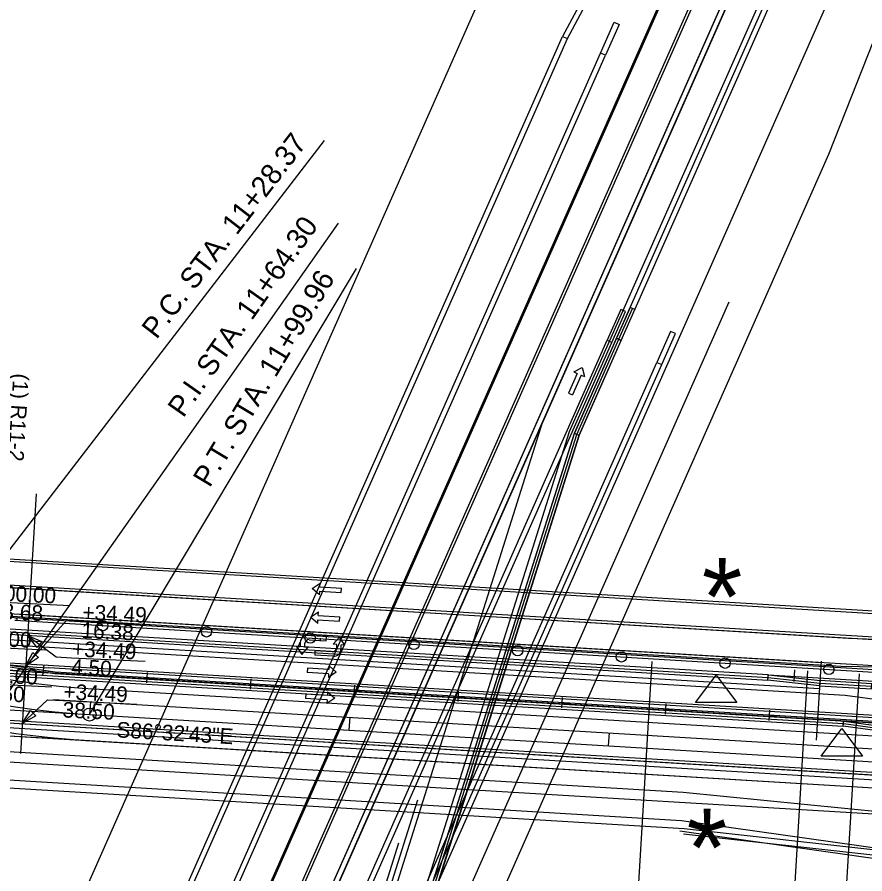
# Model space of a CAD drawing. Extents: x 659657 to 668193, y 633084 to 648639.
# Drawn here: x 662012.7 to 662339, y 642364.7 to 642694.4 of the extents above; entities that cross this region are included whole.
import ezdxf

# ---------------------------------------------------------------- set-up
doc = ezdxf.new("R2010")
doc.units = 0
for name, color, linetype in [('R_Border Prem', 7, 'Continuous'), ('R_Draft', 7, 'Continuous'), ('R_MOT_Stage 2', 7, 'Continuous'), ('R_MOT_Stage 2_Striping', 7, 'Continuous'), ('R_MOT_Stage 3', 7, 'Continuous'), ('R_MOT_Stage 3_Striping', 7, 'Continuous'), ('R_MOT_Stage 3_Striping_PPM', 7, 'Continuous'), ('R_MOT_Stage 4', 7, 'Continuous'), ('R_MOT_STAGE 4_ALG', 7, 'Continuous'), ('R_MOT_Stage 4_Striping', 7, 'Continuous'), ('R_MOT_Stage 4_Striping_PPM', 7, 'Continuous'), ('R_MOT_Stage 5', 7, 'Continuous'), ('R_MOT_Stage 5_Striping', 7, 'Continuous'), ('R_MOT_Stage 5_Striping_PPM', 7, 'Continuous'), ('R_ROW Annot', 7, 'Continuous'), ('T_Notes', 7, 'Continuous'), ('T_SIGNAL CONTROL CABINET', 7, 'Continuous')]:
    doc.layers.add(name, color=color, linetype=linetype)

msp = doc.modelspace()

# ---------------------------------------------------------------- linework, layer by layer
for p, q in [((662002.76, 642469.42), (662033, 642467.95)), ((662037.66, 642461.94), (662066.01, 642460.56)), ((661993.33, 642452.35), (662023.57, 642450.88)), ((662033.65, 642447.87), (662062, 642446.5)), ((661995.72, 642438.15), (662025.96, 642436.68)), ((662030.35, 642431.39), (662058.7, 642430.01)), ((662040.54, 642425.97), (662411.58, 642403.57))]:
    msp.add_line(p, q)
for points in [[(662015.95, 642444.6), (662031.66, 642462.23), (662037.66, 642461.94)], [(662016.67, 642456.47), (662027.66, 642448.16), (662033.65, 642447.87)], [(662014.62, 642422.53), (662024.36, 642431.68), (662030.35, 642431.39)]]:
    msp.add_lwpolyline(points)
for points in [[(662016.67, 642456.47), (662022.19, 642454.12), (662020.43, 642451.8)], [(662015.95, 642444.6), (662018.74, 642449.92), (662020.91, 642447.98)], [(662014.62, 642422.53), (662017.86, 642427.57), (662019.86, 642425.45)]]:
    msp.add_lwpolyline(points, close=True)
msp.add_arc((662060.61, 642758.37), 333, 254.228, 266.5452)
at = {"layer": 'R_Border Prem'}
msp.add_line((661686.79, 641562.92), (662861.91, 644217.67), dxfattribs=at)
at = {"layer": 'R_Draft'}
msp.add_lwpolyline([(662330.16, 642420.57), (662338.11, 642409.96), (662322.2, 642409.96)], close=True, dxfattribs=at)
at = {"layer": 'R_MOT_Stage 2'}
for p, q in [((662020.24, 642229.76), (662222.63, 642686.97)), ((662022.07, 642228.95), (662224.46, 642686.16)), ((662034.87, 642223.29), (662237.26, 642680.5)), ((662036.7, 642222.48), (662239.09, 642679.69))]:
    msp.add_line(p, q, dxfattribs=at)
for points in [[(662645.5, 643511.36), (661880.49, 641783.11), (661878.66, 641783.92), (662643.67, 643512.17)], [(662222.63, 642686.97), (662224.46, 642686.16), (662243.39, 642721.53), (662251.49, 642739.82), (662249.66, 642740.62), (662241.56, 642722.34)], [(662242.52, 642692.39), (662244.35, 642691.58), (662239.09, 642679.69), (662237.26, 642680.5)], [(662330.76, 642423.48), (661896.55, 642449.69), (661896.43, 642447.69), (662330.64, 642421.48)], [(662330.83, 642423.47), (662410.33, 642412.66), (662410.06, 642410.68), (662330.56, 642421.49)]]:
    msp.add_lwpolyline(points, close=True, dxfattribs=at)
at = {"layer": 'R_MOT_Stage 2_Striping'}
for p, q in [((662653.91, 643589.66), (661803.9, 641669.37)), ((661813.96, 641664.92), (662663.97, 643585.2)), ((662332.69, 642455.42), (662412.66, 642452.6)), ((662412.06, 642442.61), (662332.02, 642444.44)), ((662331.36, 642433.46), (662410.85, 642422.65))]:
    msp.add_line(p, q, dxfattribs=at)
for points in [[(661878.66, 641783.92), (662674.03, 643580.75)], [(661898.48, 642481.63), (662332.69, 642455.42)], [(661897.81, 642470.65), (662332.02, 642444.44)], [(661897.15, 642459.67), (662331.36, 642433.46)]]:
    msp.add_lwpolyline(points, dxfattribs=at)
at = {"layer": 'R_MOT_Stage 3'}
for p, q in [((662227.19, 642534.22), (662595.25, 643365.71)), ((662229.06, 642533.51), (662597.09, 643364.94)), ((662020.24, 642229.76), (662222.63, 642686.97)), ((662022.07, 642228.95), (662224.46, 642686.16)), ((662034.87, 642223.29), (662237.26, 642680.5)), ((662036.7, 642222.48), (662239.09, 642679.69)), ((662166.47, 642341.86), (662227.19, 642534.22)), ((662168.39, 642341.29), (662229.06, 642533.51)), ((662301.8, 642441.26), (662481.9, 642430.38)), ((662113.73, 642224.6), (662166.93, 642393.15)), ((662269.22, 642380.11), (662367.45, 642369.17))]:
    msp.add_line(p, q, dxfattribs=at)
for points in [[(662222.63, 642686.97), (662224.46, 642686.16), (662243.39, 642721.53), (662251.49, 642739.82), (662249.66, 642740.62), (662241.56, 642722.34)], [(662242.52, 642692.39), (662244.35, 642691.58), (662239.09, 642679.69), (662237.26, 642680.5)], [(662245.21, 642569.99), (662250.47, 642581.88), (662248.64, 642582.68), (662243.38, 642570.8)], [(662229.02, 642533.41), (662245.21, 642569.99), (662243.38, 642570.8), (662227.19, 642534.22)], [(662229.06, 642533.51), (662168.38, 642341.26), (662140.79, 642243.6), (662140.4, 642242.21), (662138.55, 642243.01), (662138.95, 642244.41), (662166.47, 642341.86), (662227.15, 642534.11)], [(662301.78, 642441.26), (661997, 642459.66), (661996.88, 642457.66), (662301.66, 642439.26)], [(662301.83, 642441.25), (662321.73, 642439.05), (662321.51, 642437.06), (662301.61, 642439.26)], [(662341.64, 642437.85), (662321.68, 642439.05), (662321.56, 642437.06), (662341.52, 642435.85)], [(661975.15, 642424.91), (662436.61, 642397.05), (662436.49, 642395.06), (661975.03, 642422.91)]]:
    msp.add_lwpolyline(points, close=True, dxfattribs=at)
at = {"layer": 'R_MOT_Stage 3_Striping'}
for p, q in [((662215.01, 642538.82), (662583.35, 643370.94)), ((662225.31, 642534.93), (662593.4, 643366.49)), ((662115.64, 642224), (662215.01, 642538.82)), ((662164.55, 642342.43), (662225.31, 642534.93)), ((661885.4, 642492.44), (662483.02, 642456.36)), ((661899.48, 642481.57), (662482.41, 642446.38)), ((662012.67, 642464.72), (662481.81, 642436.4)), ((662129.42, 642454.17), (662129.49, 642455.42)), ((661979.89, 642419.61), (662411.37, 642393.57)), ((661979.29, 642409.63), (662536.82, 642375.97)), ((661978.68, 642399.65), (662269.44, 642382.1)), ((662269.44, 642382.1), (662367.67, 642371.16))]:
    msp.add_line(p, q, dxfattribs=at)
at = {"layer": 'R_MOT_Stage 3_Striping_PPM'}
for p, q in [((661859, 641792.62), (662694.85, 643680.89)), ((661869.52, 641787.96), (662705.36, 643676.24)), ((661880.49, 641783.11), (662215.01, 642538.82))]:
    msp.add_line(p, q, dxfattribs=at)
at = {"layer": 'R_MOT_Stage 4'}
for p, q in [((662020.24, 642229.76), (662222.63, 642686.97)), ((662022.07, 642228.95), (662224.46, 642686.16)), ((662034.87, 642223.29), (662237.26, 642680.5)), ((662036.7, 642222.48), (662239.09, 642679.69)), ((662480.49, 642414.44), (662024.34, 642441.98)), ((662480.49, 642416.44), (662024.68, 642443.96))]:
    msp.add_line(p, q, dxfattribs=at)
for points in [[(662222.63, 642686.97), (662224.46, 642686.16), (662243.39, 642721.53), (662251.49, 642739.82), (662249.66, 642740.62), (662241.56, 642722.34)], [(662242.52, 642692.39), (662244.35, 642691.58), (662239.09, 642679.69), (662237.26, 642680.5)], [(662245.21, 642569.99), (662250.47, 642581.88), (662248.64, 642582.68), (662243.38, 642570.8)], [(662229.02, 642533.41), (662245.21, 642569.99), (662243.38, 642570.8), (662227.19, 642534.22)], [(662229.06, 642533.51), (662168.38, 642341.26), (662140.79, 642243.6), (662140.4, 642242.21), (662138.55, 642243.01), (662138.95, 642244.41), (662166.47, 642341.86), (662227.15, 642534.11)]]:
    msp.add_lwpolyline(points, close=True, dxfattribs=at)
for centre in [(662044.75, 642776.35), (662044.41, 642774.37)]:
    msp.add_arc(centre, 333, 254.228, 266.5452, dxfattribs=at)
at = {"layer": 'R_MOT_STAGE 4_ALG'}
for p, q in [((662004.67, 642428.14), (662040.54, 642425.97)), ((662040.54, 642425.97), (662411.58, 642403.57))]:
    msp.add_line(p, q, dxfattribs=at)
for points in [[(661970.09, 642437.9), (662130.95, 642646.91)], [(662004.67, 642428.14), (662136.31, 642615.13)], [(662040.54, 642425.97), (662143.24, 642597.59)], [(662040.88, 642430.96), (662040.58, 642425.97)], [(662140.7, 642424.93), (662140.4, 642419.94)], [(662240.52, 642418.91), (662240.22, 642413.92)]]:
    msp.add_lwpolyline(points, dxfattribs=at)
msp.add_circle((662040.54, 642425.97), 2.5, dxfattribs=at)
msp.add_arc((662060.61, 642758.37), 333, 254.228, 266.5452, dxfattribs=at)
at = {"layer": 'R_MOT_Stage 4_Striping'}
for p, q in [((662215.01, 642538.82), (662583.35, 643370.94)), ((662225.31, 642534.93), (662593.4, 643366.49)), ((662115.64, 642224), (662215.01, 642538.82)), ((662164.55, 642342.43), (662225.31, 642534.93)), ((662042.22, 642435.89), (662411.78, 642413.58)), ((662040.54, 642425.97), (662411.58, 642403.57)), ((661979.89, 642419.61), (662034.18, 642416.34)), ((662034.18, 642416.34), (662411.37, 642393.57)), ((661979.29, 642409.63), (662536.82, 642375.97)), ((661978.68, 642399.65), (662269.44, 642382.1)), ((662269.44, 642382.1), (662367.67, 642371.16))]:
    msp.add_line(p, q, dxfattribs=at)
for centre in [(662062.29, 642768.28), (662060.61, 642758.37), (662058.93, 642748.45)]:
    msp.add_arc(centre, 333, 254.228, 266.5452, dxfattribs=at)
at = {"layer": 'R_MOT_Stage 4_Striping_PPM'}
for p, q in [((661859, 641792.62), (662694.85, 643680.89)), ((661869.52, 641787.96), (662705.36, 643676.24)), ((661880.49, 641783.11), (662215.01, 642538.82))]:
    msp.add_line(p, q, dxfattribs=at)
at = {"layer": 'R_MOT_Stage 5'}
for p, q in [((662077.85, 642204.26), (662239.76, 642570.03)), ((662079.68, 642203.45), (662241.59, 642569.22)), ((662121.93, 642251.95), (662258.96, 642561.53)), ((662123.75, 642251.14), (662260.79, 642560.72)), ((662022.53, 642441.01), (662023.11, 642444.94)), ((662022.88, 642442.96), (662025.56, 642442.56)), ((662062.59, 642438.19), (662062.83, 642442.16)), ((662062.76, 642440.16), (662065.47, 642439.99)), ((662102.51, 642435.78), (662102.75, 642439.75)), ((662102.69, 642437.75), (662105.4, 642437.58)), ((662142.44, 642433.36), (662142.68, 642437.34)), ((662142.62, 642435.34), (662145.33, 642435.17)), ((662182.37, 642430.95), (662182.61, 642434.93)), ((662182.55, 642432.93), (662185.26, 642432.76)), ((662222.3, 642428.54), (662222.54, 642432.52)), ((662222.47, 642430.52), (662225.18, 642430.35)), ((662262.22, 642426.13), (662262.46, 642430.1)), ((662262.4, 642428.11), (662265.11, 642427.94)), ((662302.15, 642423.72), (662302.39, 642427.69)), ((662302.33, 642425.7), (662305.04, 642425.53))]:
    msp.add_line(p, q, dxfattribs=at)
for points in [[(662241.59, 642569.22), (662246.85, 642581.11), (662245.02, 642581.92), (662239.76, 642570.03)], [(662260.79, 642560.72), (662266.05, 642572.61), (662264.22, 642573.42), (662258.96, 642561.53)]]:
    msp.add_lwpolyline(points, close=True, dxfattribs=at)
for centre in [(662045.62, 642460.23), (662085.55, 642457.82), (662125.47, 642455.41), (662165.4, 642453), (662205.33, 642450.59), (662245.25, 642448.18), (662285.18, 642445.76), (662325.11, 642443.35)]:
    msp.add_circle(centre, 2, dxfattribs=at)
at = {"layer": 'R_MOT_Stage 5_Striping'}
for p, q in [((661919.1, 642491.41), (662682.71, 642445.31)), ((661918.5, 642481.43), (662682.11, 642435.33)), ((661916.08, 642469.05), (662381.9, 642440.93)), ((662009.81, 642444.39), (662027.24, 642441.8)), ((662027.24, 642441.8), (662359.45, 642421.75)), ((662026.64, 642431.82), (662360.1, 642411.69)), ((661913.31, 642428.64), (662269.66, 642407.13)), ((661912.64, 642417.66), (662269, 642396.15)), ((661905.07, 642407.1), (662268.34, 642385.17)), ((662269.66, 642407.13), (662359.5, 642401.71)), ((662269, 642396.15), (662371.99, 642385.93)), ((662268.34, 642385.17), (662367.67, 642371.16))]:
    msp.add_line(p, q, dxfattribs=at)
at = {"layer": 'R_MOT_Stage 5_Striping_PPM'}
for p, q in [((661859, 641792.62), (662694.85, 643680.89)), ((661869.52, 641787.96), (662705.36, 643676.24)), ((662215.01, 642538.82), (662716.34, 643671.38)), ((662125.58, 642250.33), (662543.15, 643193.66)), ((662325.04, 642641.64), (662435.5, 642920.82)), ((662189.45, 642335.31), (662325.04, 642641.64)), ((661880.49, 641783.11), (662215.01, 642538.82))]:
    msp.add_line(p, q, dxfattribs=at)
msp.add_lwpolyline([(662140.74, 642247.51), (662178.47, 642340.17), (662286.75, 642584.77)], dxfattribs=at)
for radius, end in [(238.73, 86.5452), (253.73, 62.8692), (223.73, 86.5452)]:
    msp.add_arc((662357.6, 642147.63), radius, 156.1234, end, dxfattribs=at)
at = {"layer": 'R_ROW Annot'}
msp.add_lwpolyline([(662281.77, 642441.19), (662289.73, 642430.59), (662273.82, 642430.59)], close=True, dxfattribs=at)
at = {"layer": 'T_SIGNAL CONTROL CABINET'}
for p, q in [((662228.27, 642557.27), (662224.92, 642549.7)), ((662226.98, 642557.84), (662230.22, 642559.6)), ((662226.98, 642557.84), (662228.27, 642557.27)), ((662230.22, 642559.6), (662231.1, 642556.02)), ((662229.81, 642556.59), (662226.46, 642549.02)), ((662229.81, 642556.59), (662231.1, 642556.02)), ((662224.92, 642549.7), (662226.46, 642549.02)), ((662019.95, 642510.87), (662013.92, 642411.05)), ((662126.26, 642474.44), (662129.31, 642476.51)), ((662129.04, 642472.02), (662126.26, 642474.44)), ((662129.22, 642475.11), (662129.31, 642476.51)), ((662129.22, 642475.11), (662137.48, 642474.61)), ((662137.38, 642472.93), (662137.48, 642474.61)), ((662129.04, 642472.02), (662129.12, 642473.43)), ((662129.12, 642473.43), (662137.38, 642472.93)), ((661932.81, 642469.54), (662322.1, 642446.04)), ((662125.59, 642463.46), (662128.65, 642465.53)), ((662128.56, 642464.13), (662128.65, 642465.53)), ((662011.72, 642462.27), (662381.84, 642439.93)), ((662128.37, 642461.04), (662125.59, 642463.46)), ((662128.37, 642461.04), (662128.46, 642462.45)), ((662128.46, 642462.45), (662136.72, 642461.95)), ((662128.56, 642464.13), (662136.82, 642463.63)), ((662136.72, 642461.95), (662136.82, 642463.63)), ((661932.21, 642459.56), (662321.5, 642436.06)), ((662124.64, 642456.52), (662131.78, 642456.09)), ((662125.1, 642454.8), (662131.68, 642454.41)), ((662131.68, 642454.41), (662131.78, 642456.09)), ((662136.77, 642455.79), (662134.35, 642453.01)), ((662138.84, 642452.74), (662136.77, 642455.79)), ((662120.16, 642452.19), (662122.22, 642449.14)), ((662120.16, 642452.19), (662121.56, 642452.11)), ((662121.67, 642453.89), (662121.56, 642452.11)), ((662122.22, 642449.14), (662124.65, 642451.92)), ((662123.32, 642453.22), (662123.24, 642452.01)), ((662123.24, 642452.01), (662124.65, 642451.92)), ((662135.75, 642452.93), (662134.35, 642453.01)), ((662135.68, 642451.71), (662135.75, 642452.93)), ((662137.33, 642451.05), (662137.44, 642452.82)), ((662138.84, 642452.74), (662137.44, 642452.82)), ((662127.32, 642450.52), (662127.22, 642448.84)), ((662134.35, 642448.41), (662127.22, 642448.84)), ((662133.89, 642450.13), (662127.32, 642450.52)), ((662027.3, 642442.3), (662009.82, 642444.9)), ((662132.75, 642444.75), (662132.67, 642443.34)), ((662132.75, 642444.75), (662135.53, 642442.33)), ((662257.01, 642446.46), (662250.98, 642346.65)), ((662359.46, 642422.25), (662027.3, 642442.3)), ((662124.41, 642443.84), (662124.31, 642442.16)), ((662132.57, 642441.66), (662124.31, 642442.16)), ((662132.67, 642443.34), (662124.41, 642443.84)), ((662135.53, 642442.33), (662132.48, 642440.26)), ((662132.57, 642441.66), (662132.48, 642440.26)), ((662316.9, 642442.85), (662310.87, 642343.03)), ((662311.91, 642443.15), (662311.64, 642438.71)), ((662330.84, 642341.82), (662336.86, 642441.64)), ((662132.15, 642434.77), (662132.07, 642433.36)), ((662132.15, 642434.77), (662134.93, 642432.34)), ((662123.81, 642433.86), (662123.71, 642432.18)), ((662131.97, 642431.68), (662123.71, 642432.18)), ((662132.07, 642433.36), (662123.81, 642433.86)), ((662134.93, 642432.34), (662131.88, 642430.27)), ((662131.97, 642431.68), (662131.88, 642430.27)), ((662267.78, 642381.21), (662367.27, 642367.18)), ((662111.82, 642225.21), (662159.62, 642376.63))]:
    msp.add_line(p, q, dxfattribs=at)
for points in [[(662142.52, 642212.65), (662145, 642225.41), (662167.91, 642343.09), (662167.93, 642343.2), (662228.11, 642533.81), (662244.29, 642570.39), (662249.56, 642582.28)], [(661942.31, 642460.95), (661962.27, 642459.75), (661982.3, 642459.54), (662301.72, 642440.26), (662321.62, 642438.06), (662341.58, 642436.85)], [(661928.71, 642451.96), (661958.63, 642448.95), (662480.67, 642417.43), (662594.08, 642421.9)], [(661791.32, 642449.03), (661816.27, 642447.52), (661896.49, 642448.69), (662330.7, 642422.48), (662410.19, 642411.67)], [(662322.13, 642446.54), (662320.29, 642416.1)], [(661935.43, 642430.18), (661955.33, 642428.17), (661975.21, 642425.91), (662254.75, 642409.03), (662547.22, 642391.38)]]:
    msp.add_lwpolyline(points, dxfattribs=at)
for centre, radius, start, end in [((662124.47, 642453.72), 2.81, 86.5452, 176.5452), ((662125, 642453.12), 1.69, 86.5452, 176.5452), ((662134, 642451.81), 1.69, 266.5452, 356.5452), ((662134.52, 642451.22), 2.81, 266.5452, 356.5452)]:
    msp.add_arc(centre, radius, start, end, dxfattribs=at)

# ---------------------------------------------------------------- texts
for s, p in [('+00.00', (662002.78, 642469.92)), ('13.68', (662002.44, 642462.93)), ('+34.49', (662037.68, 642462.44)), ('16.38', (662037.34, 642455.45)), ('+00.00', (661993.35, 642452.85)), ('+34.49', (662033.68, 642448.37)), ('4.50', (662033.34, 642441.38)), ('+00.00', (661995.74, 642438.65)), ('38.50', (661995.4, 642431.65)), ('+34.49', (662030.38, 642431.89)), ('38.50', (662030.04, 642424.9))]:
    msp.add_text(s, height=6, rotation=357.2199).set_placement(p)
at = {"layer": 'R_MOT_STAGE 4_ALG'}
for s, rotation, p in [('P.C. STA. 11+28.37', 52.4175, (662066.34, 642570.1)), ('P.I. STA. 11+64.30', 54.8567, (662076.63, 642539.9)), ('P.T. STA. 11+99.96', 59.1019, (662086.79, 642513))]:
    msp.add_text(s, height=8, rotation=rotation, dxfattribs=at).set_placement(p)
at = {"layer": 'R_MOT_Stage 4_Striping'}
msp.add_text('S86%%d32\'43"E', height=6, rotation=356.5452, dxfattribs=at).set_placement((662050.75, 642417.25))
at = {"layer": 'R_ROW Annot'}
msp.add_text('(1) R11-2', height=6, rotation=266.5452, dxfattribs=at).set_placement((662011.2, 642557.4))
msp.add_text('*', height=30, dxfattribs=at).set_placement((662270.4, 642359.75))
at = {"layer": 'T_Notes'}
for p in [(662276.23, 642456.29), (662270.4, 642359.75)]:
    msp.add_text('*', height=30, dxfattribs=at).set_placement(p)

doc.saveas('drawing.dxf')
